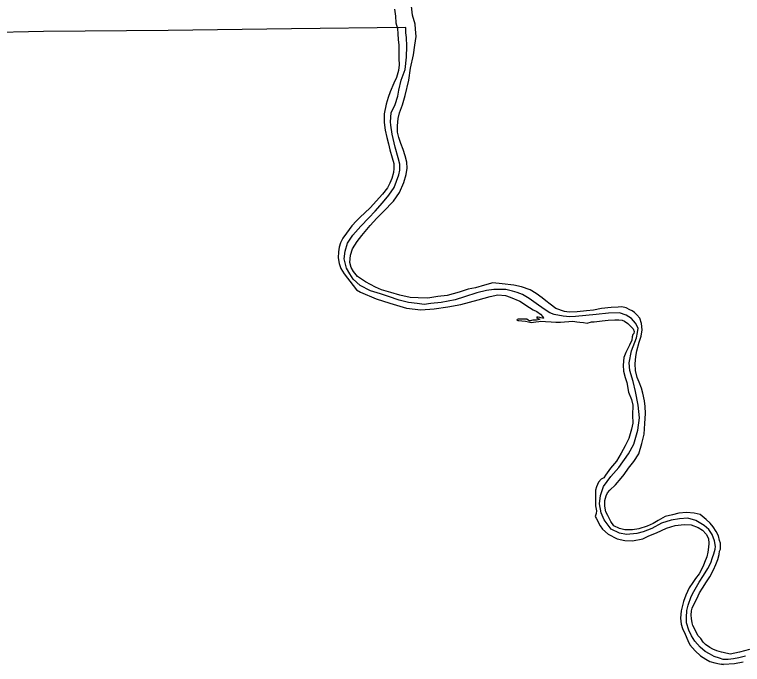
# Model space of a CAD drawing. Extents: x -939622 to -934222, y 1383701 to 1385301.
# Drawn here: x -936033.05 to -935986.79, y 1384021.12 to 1384062.43 of the extents above; entities that cross this region are included whole.
import ezdxf

# ---------------------------------------------------------------- set-up
doc = ezdxf.new("R2010")
doc.units = 0
doc.layers.add('Level 2', color=7, linetype='Continuous')
doc.layers.add('Level 9', color=7, linetype='Continuous')

msp = doc.modelspace()

# ---------------------------------------------------------------- linework, layer by layer
at = {"layer": 'Level 2'}
for points in [[(-936008.181, 1384061.607), (-936015.448, 1384061.521), (-936023.296, 1384061.41), (-936031.208, 1384061.353), (-936035.079, 1384061.278)], [(-935988.502, 1384028.607), (-935988.569, 1384028.98), (-935988.707, 1384029.369), (-935988.931, 1384029.689), (-935989.215, 1384029.955), (-935989.751, 1384030.258), (-935990.255, 1384030.422), (-935990.788, 1384030.383), (-935991.315, 1384030.286), (-935991.933, 1384030.101), (-935992.557, 1384029.77), (-935993.106, 1384029.555), (-935993.504, 1384029.435), (-935994.151, 1384029.38), (-935994.613, 1384029.464), (-935995.13, 1384029.722), (-935995.584, 1384030.314), (-935995.776, 1384030.76), (-935995.873, 1384031.318), (-935995.82, 1384031.866), (-935995.627, 1384032.438), (-935995.159, 1384033.063), (-935994.657, 1384033.641), (-935994.037, 1384034.496), (-935993.692, 1384035.123), (-935993.429, 1384036.011), (-935993.333, 1384036.787), (-935993.408, 1384037.604), (-935993.589, 1384038.463), (-935993.741, 1384039.096), (-935993.944, 1384039.812), (-935993.993, 1384040.302), (-935993.831, 1384041.054), (-935993.519, 1384041.877), (-935993.465, 1384042.229), (-935993.425, 1384042.485), (-935993.584, 1384042.811), (-935993.832, 1384043.119), (-935994.178, 1384043.321), (-935994.61, 1384043.471), (-935995.302, 1384043.457), (-935996.089, 1384043.356), (-935997.398, 1384043.239), (-935997.754, 1384043.215), (-935998.186, 1384043.248), (-935998.762, 1384043.367), (-935999.038, 1384043.465), (-935999.399, 1384043.697), (-935999.899, 1384044.06), (-936000.339, 1384044.378), (-936000.77, 1384044.634), (-936001.1, 1384044.758), (-936001.406, 1384044.849), (-936001.839, 1384044.96), (-936002.588, 1384044.952), (-936003.057, 1384044.88), (-936003.673, 1384044.731), (-936004.462, 1384044.491), (-936005.048, 1384044.307), (-936005.943, 1384044.135), (-936006.586, 1384044.068), (-936007.017, 1384043.996), (-936007.473, 1384044.059), (-936008.016, 1384044.124), (-936008.61, 1384044.279), (-936009.295, 1384044.506), (-936009.787, 1384044.686), (-936010.427, 1384044.868), (-936011.092, 1384045.215), (-936011.535, 1384045.6), (-936011.745, 1384045.95), (-936011.96, 1384046.312), (-936012.096, 1384046.894), (-936012.049, 1384047.399), (-936011.891, 1384047.89), (-936011.563, 1384048.412), (-936011.055, 1384048.975), (-936010.535, 1384049.513), (-936010.137, 1384049.94), (-936009.664, 1384050.46), (-936009.261, 1384050.952), (-936008.932, 1384051.448), (-936008.633, 1384052.246), (-936008.572, 1384052.547), (-936008.56, 1384052.926), (-936008.662, 1384053.331), (-936008.859, 1384054.006), (-936009.051, 1384054.831), (-936009.139, 1384055.392), (-936009.165, 1384055.608), (-936009.119, 1384056.177), (-936008.865, 1384056.707), (-936008.692, 1384057.234), (-936008.639, 1384057.634), (-936008.476, 1384058.255), (-936008.229, 1384058.95), (-936008.134, 1384059.723), (-936008.124, 1384060.415), (-936008.146, 1384060.964), (-936008.184, 1384061.271), (-936008.181, 1384061.607)], [(-935988.019, 1384021.439), (-935988.256, 1384021.52), (-935988.58, 1384021.628), (-935988.884, 1384021.794), (-935989.153, 1384021.937), (-935989.476, 1384022.222), (-935989.817, 1384022.606), (-935990.027, 1384022.926), (-935990.197, 1384023.292), (-935990.344, 1384023.765), (-935990.356, 1384024.098), (-935990.331, 1384024.538), (-935990.242, 1384024.887), (-935990.053, 1384025.438), (-935989.879, 1384025.758), (-935989.532, 1384026.339), (-935989.261, 1384026.768), (-935988.987, 1384027.214), (-935988.8, 1384027.585), (-935988.687, 1384027.926), (-935988.617, 1384028.154), (-935988.521, 1384028.452), (-935988.502, 1384028.607)], [(-935986.602, 1384021.65), (-935987.015, 1384021.532), (-935987.357, 1384021.465), (-935987.692, 1384021.425), (-935988.019, 1384021.439)]]:
    msp.add_lwpolyline(points, dxfattribs=at)
at = {"layer": 'Level 9'}
for points in [[(-936008.897, 1384062.765), (-936008.852, 1384062.333), (-936008.813, 1384061.916), (-936008.723, 1384061.556), (-936008.696, 1384061.201), (-936008.664, 1384060.856), (-936008.622, 1384060.489), (-936008.63, 1384060.057), (-936008.621, 1384059.639), (-936008.612, 1384059.23), (-936008.654, 1384058.866), (-936008.771, 1384058.433), (-936008.947, 1384058.062), (-936009.174, 1384057.522), (-936009.315, 1384057.149), (-936009.44, 1384056.73), (-936009.553, 1384056.116), (-936009.563, 1384055.575), (-936009.506, 1384055.089), (-936009.4, 1384054.606), (-936009.283, 1384054.216), (-936009.199, 1384053.835), (-936009.063, 1384053.316), (-936008.938, 1384052.968), (-936008.939, 1384052.656), (-936008.972, 1384052.385), (-936009.077, 1384052.006), (-936009.21, 1384051.71), (-936009.348, 1384051.418), (-936009.672, 1384051.004), (-936010.079, 1384050.559), (-936010.423, 1384050.172), (-936010.822, 1384049.812), (-936011.06, 1384049.579), (-936011.315, 1384049.31), (-936011.612, 1384049.004), (-936011.784, 1384048.777), (-936011.95, 1384048.53), (-936012.184, 1384048.216), (-936012.329, 1384047.911), (-936012.423, 1384047.643), (-936012.462, 1384047.348), (-936012.483, 1384046.96), (-936012.43, 1384046.609), (-936012.319, 1384046.288), (-936012.11, 1384045.941), (-936011.541, 1384045.203), (-936011.317, 1384044.928), (-936011.058, 1384044.785), (-936010.075, 1384044.35), (-936009.208, 1384044.086), (-936008.136, 1384043.772), (-936007.239, 1384043.658), (-936006.377, 1384043.73), (-936005.512, 1384043.85), (-936004.683, 1384043.994), (-936003.598, 1384044.299), (-936002.821, 1384044.515), (-936002.327, 1384044.614), (-936001.851, 1384044.575), (-936001.562, 1384044.469), (-936000.946, 1384044.209), (-936000.32, 1384043.817), (-936000.091, 1384043.671), (-935999.851, 1384043.552), (-935999.631, 1384043.395), (-935999.473, 1384043.212), (-935999.404, 1384043.144), (-935999.431, 1384043.125), (-935999.5, 1384043.131), (-935999.596, 1384043.148), (-935999.674, 1384043.172), (-935999.764, 1384043.186), (-935999.863, 1384043.195), (-935999.88, 1384043.152), (-935999.823, 1384043.129), (-935999.778, 1384043.099), (-935999.727, 1384043.081), (-935999.697, 1384043.064), (-935999.688, 1384043.037), (-935999.783, 1384043.015), (-935999.882, 1384043.008), (-936000.026, 1384042.995), (-936000.122, 1384042.997), (-936000.203, 1384042.985), (-936000.265, 1384042.96), (-936000.331, 1384042.963), (-936000.413, 1384043.011), (-936000.491, 1384043.064), (-936000.665, 1384043.075), (-936000.794, 1384043.071), (-936001.039, 1384043.069), (-936001.111, 1384043.039), (-936001.123, 1384043.015), (-936001.11, 1384042.997), (-936001.059, 1384042.982), (-936001.006, 1384042.982), (-936000.805, 1384042.969), (-936000.58, 1384042.934)], [(-936011.269, 1384048.015), (-936010.976, 1384048.392), (-936010.459, 1384049.012), (-936010.031, 1384049.481), (-936009.597, 1384049.904), (-936008.964, 1384050.561), (-936008.582, 1384051.125), (-936008.302, 1384051.746), (-936008.171, 1384052.255), (-936008.103, 1384052.673), (-936008.124, 1384053.058), (-936008.217, 1384053.448), (-936008.364, 1384053.847), (-936008.51, 1384054.236), (-936008.621, 1384054.614), (-936008.72, 1384054.965), (-936008.72, 1384055.353), (-936008.666, 1384055.816), (-936008.591, 1384056.177), (-936008.395, 1384056.701), (-936008.238, 1384057.295), (-936007.984, 1384058.27), (-936007.883, 1384059.034), (-936007.697, 1384059.877), (-936007.621, 1384060.493), (-936007.53, 1384061.044), (-936007.581, 1384061.512), (-936007.602, 1384061.819), (-936007.753, 1384062.392), (-936007.817, 1384062.971)], [(-935988.194, 1384028.453), (-935988.184, 1384028.7), (-935988.188, 1384028.832), (-935988.243, 1384029), (-935988.32, 1384029.3), (-935988.46, 1384029.566), (-935988.642, 1384029.875), (-935988.848, 1384030.102), (-935989.104, 1384030.337), (-935989.469, 1384030.641), (-935989.862, 1384030.729), (-935990.345, 1384030.782), (-935990.827, 1384030.74), (-935991.23, 1384030.629), (-935991.712, 1384030.512), (-935992.147, 1384030.265), (-935992.457, 1384030.08), (-935992.851, 1384029.906), (-935993.365, 1384029.743), (-935993.772, 1384029.677), (-935994.267, 1384029.671), (-935994.612, 1384029.752), (-935994.967, 1384029.936), (-935995.164, 1384030.214), (-935995.349, 1384030.589), (-935995.471, 1384030.81), (-935995.53, 1384031.171), (-935995.53, 1384031.534), (-935995.461, 1384031.835), (-935995.375, 1384032.031), (-935995.224, 1384032.206), (-935994.852, 1384032.537), (-935994.505, 1384032.957), (-935994.309, 1384033.198), (-935994.024, 1384033.594), (-935993.692, 1384034.014), (-935993.378, 1384034.515), (-935993.183, 1384035.169), (-935993.026, 1384035.756), (-935992.995, 1384036.435), (-935992.961, 1384037.063), (-935992.976, 1384037.514), (-935993.018, 1384037.871), (-935993.115, 1384038.367), (-935993.198, 1384038.685), (-935993.363, 1384039.068), (-935993.476, 1384039.368), (-935993.578, 1384039.794), (-935993.617, 1384040.226), (-935993.558, 1384040.693), (-935993.498, 1384041.045), (-935993.356, 1384041.614), (-935993.227, 1384041.993), (-935993.158, 1384042.396), (-935993.203, 1384042.796), (-935993.32, 1384043.14), (-935993.504, 1384043.344), (-935993.655, 1384043.481), (-935993.79, 1384043.591), (-935993.941, 1384043.671), (-935994.178, 1384043.793), (-935994.454, 1384043.854), (-935994.691, 1384043.834), (-935995.143, 1384043.816), (-935995.739, 1384043.743), (-935996.253, 1384043.631), (-935996.708, 1384043.607), (-935997.301, 1384043.537), (-935997.798, 1384043.512), (-935998.101, 1384043.564), (-935998.645, 1384043.753), (-935999.006, 1384044.012), (-935999.284, 1384044.223), (-935999.528, 1384044.429), (-935999.901, 1384044.691), (-936000.278, 1384044.926), (-936000.827, 1384045.114), (-936001.325, 1384045.219), (-936002.063, 1384045.322), (-936002.66, 1384045.369), (-936003.195, 1384045.233), (-936003.763, 1384045.07), (-936004.218, 1384044.98), (-936004.791, 1384044.793), (-936005.548, 1384044.577), (-936006.152, 1384044.504), (-936006.781, 1384044.412), (-936007.395, 1384044.417), (-936007.919, 1384044.443), (-936008.558, 1384044.589), (-936009.135, 1384044.754), (-936009.723, 1384044.933), (-936010.123, 1384045.11), (-936010.758, 1384045.446), (-936011.249, 1384045.785), (-936011.506, 1384046.099), (-936011.652, 1384046.35), (-936011.753, 1384046.68), (-936011.712, 1384047.143), (-936011.574, 1384047.538), (-936011.269, 1384048.015)], [(-936000.58, 1384042.934), (-936000.394, 1384042.893), (-936000.214, 1384042.865), (-935999.917, 1384042.903), (-935999.726, 1384042.922), (-935999.594, 1384042.947), (-935999.303, 1384042.928), (-935998.953, 1384042.9), (-935998.659, 1384042.878), (-935998.344, 1384042.877), (-935997.566, 1384042.943), (-935997.326, 1384042.903), (-935997.134, 1384042.877), (-935996.894, 1384042.857), (-935996.654, 1384042.814), (-935996.379, 1384042.894), (-935996.209, 1384042.892), (-935995.703, 1384042.959), (-935995.326, 1384043.006), (-935994.903, 1384043.015), (-935994.655, 1384043.017), (-935994.439, 1384043.001), (-935994.28, 1384042.93), (-935994.066, 1384042.79), (-935993.876, 1384042.605), (-935993.746, 1384042.455), (-935993.669, 1384042.282), (-935993.686, 1384042.152), (-935993.749, 1384042.089), (-935993.79, 1384041.935), (-935993.83, 1384041.743), (-935993.968, 1384041.408), (-935994.21, 1384040.956), (-935994.319, 1384040.639), (-935994.363, 1384040.146), (-935994.345, 1384039.759), (-935994.24, 1384039.363), (-935994.148, 1384039.045), (-935994.032, 1384038.435), (-935993.849, 1384037.968), (-935993.765, 1384037.593), (-935993.769, 1384036.968), (-935993.765, 1384036.448), (-935993.834, 1384036.075), (-935994.006, 1384035.484), (-935994.242, 1384035.02), (-935994.493, 1384034.541), (-935994.795, 1384034.049), (-935995.178, 1384033.598), (-935995.486, 1384033.151), (-935995.598, 1384032.982), (-935995.76, 1384032.897), (-935995.938, 1384032.706), (-935996.076, 1384032.411), (-935996.138, 1384032.191), (-935996.13, 1384031.665), (-935996.127, 1384031.19), (-935996.068, 1384030.887), (-935996.081, 1384030.716), (-935996.146, 1384030.523), (-935996.082, 1384030.406), (-935995.829, 1384029.93), (-935995.675, 1384029.715), (-935995.331, 1384029.402), (-935994.747, 1384029.096), (-935994.27, 1384028.997), (-935993.77, 1384028.974), (-935993.124, 1384029.107), (-935992.748, 1384029.302), (-935992.252, 1384029.477), (-935991.613, 1384029.791), (-935991.075, 1384029.945), (-935990.492, 1384030.015), (-935990.054, 1384029.991), (-935989.594, 1384029.829), (-935989.335, 1384029.659), (-935989.097, 1384029.394), (-935988.951, 1384029.127), (-935988.927, 1384028.815), (-935988.948, 1384028.581)], [(-935988.948, 1384028.581), (-935988.984, 1384028.248), (-935989.045, 1384027.957), (-935989.199, 1384027.597), (-935989.295, 1384027.368), (-935989.544, 1384026.877), (-935989.769, 1384026.577), (-935989.949, 1384026.332), (-935990.175, 1384025.981), (-935990.38, 1384025.522), (-935990.536, 1384025.116), (-935990.684, 1384024.53), (-935990.733, 1384024.063), (-935990.682, 1384023.677), (-935990.599, 1384023.394), (-935990.436, 1384023.046), (-935990.265, 1384022.634), (-935990.132, 1384022.369), (-935989.8, 1384021.987), (-935989.461, 1384021.667), (-935989.111, 1384021.457), (-935988.859, 1384021.305), (-935988.541, 1384021.227), (-935988.254, 1384021.162), (-935987.996, 1384021.117)], [(-935988.017, 1384021.869), (-935988.123, 1384021.895), (-935988.426, 1384021.989), (-935988.676, 1384022.087), (-935988.863, 1384022.191), (-935989.134, 1384022.38), (-935989.277, 1384022.527), (-935989.43, 1384022.762), (-935989.605, 1384022.945), (-935989.719, 1384023.118), (-935989.809, 1384023.358), (-935989.935, 1384023.591), (-935989.987, 1384023.76), (-935990.024, 1384024.044), (-935990.047, 1384024.26), (-935990.021, 1384024.526), (-935989.977, 1384024.693), (-935989.868, 1384024.977), (-935989.699, 1384025.287), (-935989.51, 1384025.664), (-935989.335, 1384025.968), (-935989.083, 1384026.359), (-935988.865, 1384026.695), (-935988.63, 1384027.14), (-935988.477, 1384027.462), (-935988.351, 1384027.782), (-935988.277, 1384028.104), (-935988.24, 1384028.322), (-935988.194, 1384028.453)], [(-935986.349, 1384022.072), (-935986.984, 1384021.89), (-935987.567, 1384021.765), (-935988.017, 1384021.869)], [(-935986.742, 1384021.259), (-935987.296, 1384021.152), (-935987.996, 1384021.117), (-935988.101, 1384021.132)]]:
    msp.add_lwpolyline(points, dxfattribs=at)

doc.saveas('drawing.dxf')
